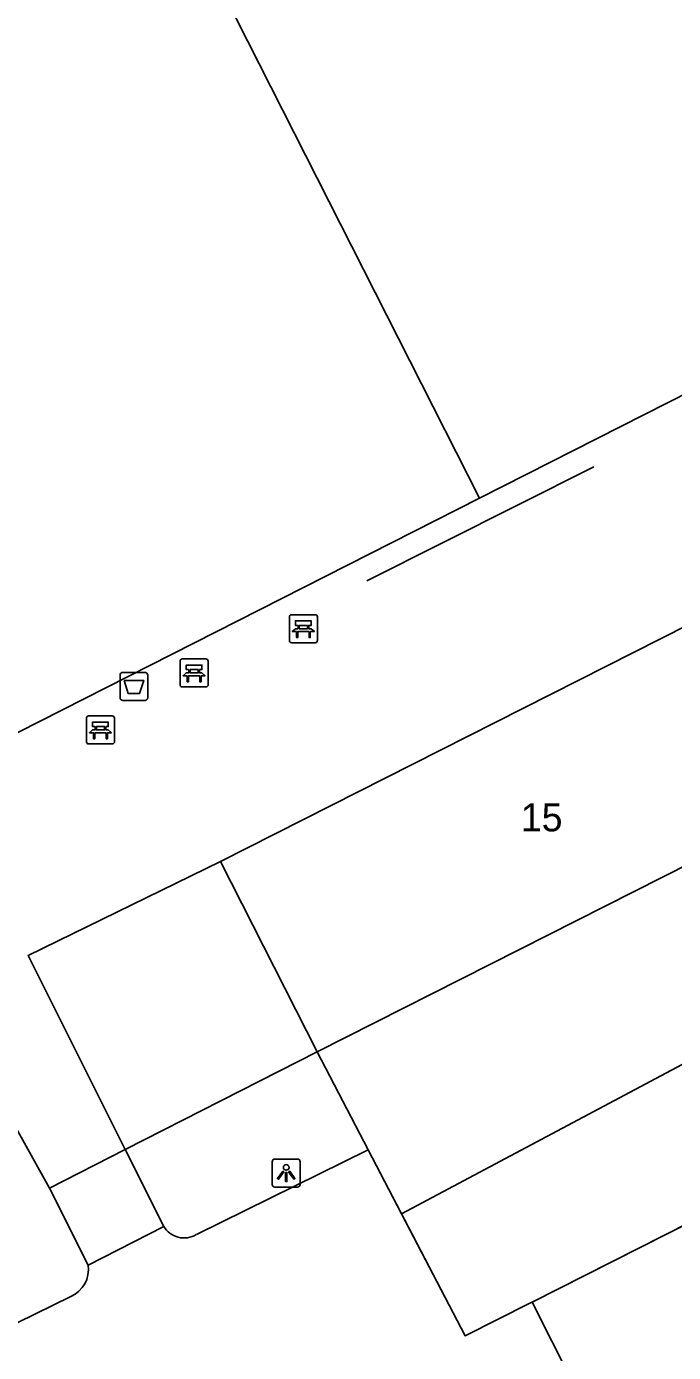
# Model space of a CAD drawing. Extents: x 158838 to 160074, y 386376 to 387776.
# Drawn here: x 159519.01 to 159542.08, y 387192.5 to 387239.81 of the extents above; entities that cross this region are included whole.
import ezdxf

# ---------------------------------------------------------------- set-up
doc = ezdxf.new("R2010")
doc.units = 0
for name, color, linetype in [('IMGEO_Afvalbak', 7, 'Continuous'), ('IMGEO_Bank', 7, 'Continuous'), ('IMGEO_Groenvoorziening', 7, 'Continuous'), ('IMGEO_Hek', 7, 'Continuous'), ('IMGEO_Lichtpunt', 7, 'Continuous'), ('IMGEO_Pand', 7, 'Continuous'), ('IMGEO_Pand_nummerreeks', 7, 'Continuous'), ('IMGEO_Parkeervlak_gesloten', 7, 'Continuous'), ('IMGEO_Parkeervlak_open', 7, 'Continuous'), ('IMGEO_Rijbaan_lokaal_gesloten', 7, 'Continuous'), ('IMGEO_Terreindeel_gesloten', 7, 'Continuous'), ('IMGEO_Voetpad_open', 7, 'Continuous')]:
    doc.layers.add(name, color=color, linetype=linetype)

msp = doc.modelspace()

# ---------------------------------------------------------------- linework, layer by layer
at = {"layer": 'IMGEO_Afvalbak'}
for p, q in [((159522.342, 387215.868), (159522.342, 387216.668)), ((159522.342, 387216.668), (159522.342, 387215.868)), ((159522.442, 387216.768), (159523.232, 387216.768)), ((159523.232, 387216.768), (159522.442, 387216.768)), ((159523.332, 387216.668), (159523.332, 387215.868)), ((159523.332, 387215.868), (159523.332, 387216.668)), ((159523.232, 387215.768), (159522.442, 387215.768)), ((159522.442, 387215.768), (159523.232, 387215.768))]:
    msp.add_line(p, q, dxfattribs=at)
msp.add_lwpolyline([(159522.485, 387216.482), (159523.189, 387216.482), (159523.04, 387216.012), (159522.634, 387216.012), (159522.485, 387216.482)], dxfattribs=at)
for centre, start, end in [((159522.442, 387216.668), 90, 180), ((159522.442, 387216.668), 90, 180), ((159523.232, 387216.668), 0, 90), ((159523.232, 387216.668), 360, 90), ((159522.442, 387215.868), 180, 270), ((159522.442, 387215.868), 180, 270), ((159523.232, 387215.868), 270, 0), ((159523.232, 387215.868), 270, 0)]:
    msp.add_arc(centre, 0.1, start, end, dxfattribs=at)
at = {"layer": 'IMGEO_Bank'}
for p, q in [((159528.382, 387217.899), (159528.382, 387218.74)), ((159528.382, 387218.74), (159528.382, 387217.899)), ((159528.457, 387218.824), (159529.298, 387218.824)), ((159529.298, 387218.824), (159528.457, 387218.824)), ((159529.382, 387218.749), (159529.382, 387217.908)), ((159529.382, 387217.908), (159529.382, 387218.749)), ((159529.079, 387218.222), (159528.686, 387218.222)), ((159528.691, 387218.33), (159528.691, 387218.436)), ((159528.735, 387218.436), (159528.735, 387218.33)), ((159529.023, 387218.442), (159528.741, 387218.442)), ((159528.741, 387218.324), (159529.023, 387218.324)), ((159529.029, 387218.33), (159529.029, 387218.436)), ((159529.073, 387218.436), (159529.073, 387218.33)), ((159529.307, 387217.824), (159528.466, 387217.824)), ((159528.466, 387217.824), (159529.307, 387217.824)), ((159524.484, 387216.321), (159524.484, 387217.162)), ((159524.484, 387217.162), (159524.484, 387216.321)), ((159524.559, 387217.246), (159525.4, 387217.246)), ((159525.4, 387217.246), (159524.559, 387217.246)), ((159525.484, 387217.171), (159525.484, 387216.33)), ((159525.484, 387216.33), (159525.484, 387217.171)), ((159525.181, 387216.644), (159524.788, 387216.644)), ((159524.793, 387216.752), (159524.793, 387216.858)), ((159524.837, 387216.858), (159524.837, 387216.752)), ((159525.125, 387216.864), (159524.843, 387216.864)), ((159524.843, 387216.746), (159525.125, 387216.746)), ((159525.131, 387216.752), (159525.131, 387216.858)), ((159525.175, 387216.858), (159525.175, 387216.752)), ((159525.409, 387216.246), (159524.568, 387216.246)), ((159524.568, 387216.246), (159525.409, 387216.246)), ((159521.219, 387215.214), (159522.06, 387215.214)), ((159522.06, 387215.214), (159521.219, 387215.214)), ((159521.144, 387214.289), (159521.144, 387215.13)), ((159521.144, 387215.13), (159521.144, 387214.289)), ((159521.453, 387214.72), (159521.453, 387214.826)), ((159521.497, 387214.826), (159521.497, 387214.72)), ((159521.785, 387214.832), (159521.503, 387214.832)), ((159521.791, 387214.72), (159521.791, 387214.826)), ((159521.835, 387214.826), (159521.835, 387214.72)), ((159522.144, 387215.139), (159522.144, 387214.298)), ((159522.144, 387214.298), (159522.144, 387215.139)), ((159521.841, 387214.612), (159521.448, 387214.612)), ((159521.503, 387214.714), (159521.785, 387214.714)), ((159522.069, 387214.214), (159521.228, 387214.214)), ((159521.228, 387214.214), (159522.069, 387214.214))]:
    msp.add_line(p, q, dxfattribs=at)
for points in [[(159528.685, 387218.442), (159528.599, 387218.442), (159528.599, 387218.603), (159529.162, 387218.603), (159529.162, 387218.442), (159529.079, 387218.442)], [(159528.629, 387218.222), (159528.487, 387218.222), (159528.599, 387218.324), (159528.685, 387218.324)], [(159528.679, 387218.215), (159528.679, 387218.008), (159528.636, 387218.008), (159528.636, 387218.215)], [(159529.079, 387218.324), (159529.162, 387218.324), (159529.274, 387218.222), (159529.135, 387218.222)], [(159529.129, 387218.215), (159529.129, 387218.008), (159529.085, 387218.008), (159529.085, 387218.215)], [(159524.731, 387216.644), (159524.589, 387216.644), (159524.701, 387216.746), (159524.787, 387216.746)], [(159524.787, 387216.864), (159524.701, 387216.864), (159524.701, 387217.025), (159525.264, 387217.025), (159525.264, 387216.864), (159525.181, 387216.864)], [(159524.781, 387216.637), (159524.781, 387216.43), (159524.738, 387216.43), (159524.738, 387216.637)], [(159525.181, 387216.746), (159525.264, 387216.746), (159525.376, 387216.644), (159525.237, 387216.644)], [(159525.231, 387216.637), (159525.231, 387216.43), (159525.187, 387216.43), (159525.187, 387216.637)], [(159521.447, 387214.832), (159521.361, 387214.832), (159521.361, 387214.993), (159521.924, 387214.993), (159521.924, 387214.832), (159521.841, 387214.832)], [(159521.391, 387214.612), (159521.249, 387214.612), (159521.361, 387214.714), (159521.447, 387214.714)], [(159521.441, 387214.605), (159521.441, 387214.398), (159521.398, 387214.398), (159521.398, 387214.605)], [(159521.841, 387214.714), (159521.924, 387214.714), (159522.036, 387214.612), (159521.897, 387214.612)], [(159521.891, 387214.605), (159521.891, 387214.398), (159521.847, 387214.398), (159521.847, 387214.605)]]:
    msp.add_lwpolyline(points, dxfattribs=at)
for centre, radius, start, end in [((159528.46, 387218.746), 0.0779, 92.4484, 184.2845), ((159528.46, 387218.746), 0.0779, 92.4484, 184.2845), ((159529.304, 387218.746), 0.0779, 2.4484, 94.2845), ((159529.304, 387218.746), 0.0779, 2.4484, 94.2845), ((159528.629, 387218.215), 0.00671, 2.8957, 87.1043), ((159528.686, 387218.215), 0.00671, 92.8957, 177.1043), ((159528.684, 387218.435), 0.00671, 2.8957, 87.1043), ((159528.684, 387218.331), 0.00671, 272.8957, 357.1043), ((159528.741, 387218.435), 0.00671, 92.8957, 177.1043), ((159528.741, 387218.331), 0.00671, 182.8957, 267.1043), ((159529.023, 387218.435), 0.00671, 2.8957, 87.1043), ((159529.023, 387218.331), 0.00671, 272.8957, 357.1043), ((159529.08, 387218.435), 0.00671, 92.8957, 177.1043), ((159529.08, 387218.331), 0.00671, 182.8957, 267.1043), ((159529.078, 387218.215), 0.00671, 2.8957, 87.1043), ((159529.135, 387218.215), 0.00671, 92.8957, 177.1043), ((159528.46, 387217.902), 0.0779, 182.4484, 274.2845), ((159528.46, 387217.902), 0.0779, 182.4484, 274.2845), ((159529.304, 387217.902), 0.0779, 272.4484, 4.2845), ((159529.304, 387217.902), 0.0779, 272.4484, 4.2845), ((159524.562, 387217.168), 0.0779, 92.4484, 184.2845), ((159524.562, 387217.168), 0.0779, 92.4484, 184.2845), ((159525.406, 387217.168), 0.0779, 2.4484, 94.2845), ((159525.406, 387217.168), 0.0779, 2.4484, 94.2845), ((159524.731, 387216.637), 0.00671, 2.8957, 87.1043), ((159524.788, 387216.637), 0.00671, 92.8957, 177.1043), ((159524.786, 387216.857), 0.00671, 2.8957, 87.1043), ((159524.786, 387216.753), 0.00671, 272.8957, 357.1043), ((159524.843, 387216.857), 0.00671, 92.8957, 177.1043), ((159524.843, 387216.753), 0.00671, 182.8957, 267.1043), ((159525.125, 387216.857), 0.00671, 2.8957, 87.1043), ((159525.125, 387216.753), 0.00671, 272.8957, 357.1043), ((159525.182, 387216.857), 0.00671, 92.8957, 177.1043), ((159525.182, 387216.753), 0.00671, 182.8957, 267.1043), ((159525.18, 387216.637), 0.00671, 2.8957, 87.1043), ((159525.237, 387216.637), 0.00671, 92.8957, 177.1043), ((159524.562, 387216.324), 0.0779, 182.4484, 274.2845), ((159524.562, 387216.324), 0.0779, 182.4484, 274.2845), ((159525.406, 387216.324), 0.0779, 272.4484, 4.2845), ((159525.406, 387216.324), 0.0779, 272.4484, 4.2845), ((159521.222, 387215.136), 0.0779, 92.4484, 184.2845), ((159521.222, 387215.136), 0.0779, 92.4484, 184.2845), ((159522.066, 387215.136), 0.0779, 2.4484, 94.2845), ((159522.066, 387215.136), 0.0779, 2.4484, 94.2845), ((159521.446, 387214.825), 0.00671, 2.8957, 87.1043), ((159521.503, 387214.825), 0.00671, 92.8957, 177.1043), ((159521.785, 387214.825), 0.00671, 2.8957, 87.1043), ((159521.842, 387214.825), 0.00671, 92.8957, 177.1043), ((159521.222, 387214.292), 0.0779, 182.4484, 274.2845), ((159521.222, 387214.292), 0.0779, 182.4484, 274.2845), ((159521.391, 387214.605), 0.00671, 2.8957, 87.1043), ((159521.448, 387214.605), 0.00671, 92.8957, 177.1043), ((159521.446, 387214.721), 0.00671, 272.8957, 357.1043), ((159521.503, 387214.721), 0.00671, 182.8957, 267.1043), ((159521.785, 387214.721), 0.00671, 272.8957, 357.1043), ((159521.842, 387214.721), 0.00671, 182.8957, 267.1043), ((159521.84, 387214.605), 0.00671, 2.8957, 87.1043), ((159521.897, 387214.605), 0.00671, 92.8957, 177.1043), ((159522.066, 387214.292), 0.0779, 272.4484, 4.2845), ((159522.066, 387214.292), 0.0779, 272.4484, 4.2845)]:
    msp.add_arc(centre, radius, start, end, dxfattribs=at)
at = {"layer": 'IMGEO_Groenvoorziening'}
for points in [[(159529.375, 387203.225), (159522.53, 387199.741)], [(159531.194, 387199.734), (159529.375, 387203.225)]]:
    msp.add_lwpolyline(points, dxfattribs=at)
at = {"layer": 'IMGEO_Hek'}
for points in [[(159539.24, 387224.105), (159531.146, 387220.028)], [(159529.375, 387203.225), (159522.53, 387199.741)], [(159531.194, 387199.734), (159529.375, 387203.225)], [(159519.822, 387198.363), (159517.915, 387201.795)], [(159522.53, 387199.741), (159519.822, 387198.363)], [(159542.838, 387197.235), (159537.037, 387194.305), (159536.958, 387194.265), (159534.65, 387193.099), (159531.194, 387199.734)]]:
    msp.add_lwpolyline(points, dxfattribs=at)
at = {"layer": 'IMGEO_Lichtpunt'}
for p, q in [((159527.77, 387199.309), (159527.77, 387198.502)), ((159527.77, 387199.309), (159527.77, 387198.502)), ((159528.672, 387199.404), (159527.864, 387199.404)), ((159528.672, 387199.404), (159527.864, 387199.404)), ((159528.766, 387198.502), (159528.766, 387199.309)), ((159528.766, 387198.502), (159528.766, 387199.309)), ((159527.864, 387198.408), (159528.672, 387198.408)), ((159527.864, 387198.408), (159528.672, 387198.408))]:
    msp.add_line(p, q, dxfattribs=at)
for points in [[(159528.144, 387198.973), (159528.183, 387198.945), (159527.995, 387198.683), (159527.957, 387198.71), (159528.144, 387198.973)], [(159528.246, 387198.925), (159528.293, 387198.925), (159528.293, 387198.603), (159528.246, 387198.603), (159528.246, 387198.925)], [(159528.356, 387198.945), (159528.394, 387198.972), (159528.581, 387198.71), (159528.542, 387198.682), (159528.356, 387198.945)]]:
    msp.add_lwpolyline(points, dxfattribs=at)
msp.add_circle((159528.269, 387199.107), 0.0994, dxfattribs=at)
for centre, start, end in [((159527.864, 387199.309), 90, 180), ((159527.864, 387199.309), 90, 180), ((159528.672, 387199.309), 0, 90), ((159528.672, 387199.309), 0, 90), ((159527.864, 387198.502), 180, 270), ((159527.864, 387198.502), 180, 270), ((159528.672, 387198.502), 270, 0), ((159528.672, 387198.502), 270, 360)]:
    msp.add_arc(centre, 0.0946, start, end, dxfattribs=at)
at = {"layer": 'IMGEO_Pand'}
for points in [[(159525.925, 387210.026), (159545.564, 387219.966), (159549.014, 387213.164), (159548.907, 387213.11)], [(159529.375, 387203.225), (159548.907, 387213.11)], [(159525.925, 387210.026), (159529.375, 387203.225)]]:
    msp.add_lwpolyline(points, dxfattribs=at)
at = {"layer": 'IMGEO_Parkeervlak_gesloten'}
msp.add_lwpolyline([(159537.037, 387194.305), (159542.648, 387197.139)], dxfattribs=at)
at = {"layer": 'IMGEO_Parkeervlak_open'}
msp.add_lwpolyline([(159551.645, 387207.698), (159532.381, 387197.455)], dxfattribs=at)
at = {"layer": 'IMGEO_Rijbaan_lokaal_gesloten'}
for points in [[(159531.194, 387199.734), (159525.063, 387196.711)], [(159532.381, 387197.455), (159531.194, 387199.734)], [(159532.381, 387197.455), (159534.65, 387193.099), (159536.958, 387194.265), (159537.037, 387194.305)], [(159523.9, 387197.003), (159521.203, 387195.625)], [(159520.584, 387194.502), (159507.927, 387188.296), (159508.481, 387187.053), (159505.825, 387185.799)], [(159537.037, 387194.305), (159539.162, 387190.099), (159540.952, 387191.004), (159542.409, 387187.939), (159546.408, 387179.792), (159551.938, 387168.52), (159556.115, 387170.566)]]:
    msp.add_lwpolyline(points, dxfattribs=at)
for centre, radius, start, end in [((159524.627, 387197.438), 0.848, 210.8835, 300.9281), ((159520.156, 387195.47), 1.058, 293.8348, 8.4379)]:
    msp.add_arc(centre, radius, start, end, dxfattribs=at)
at = {"layer": 'IMGEO_Terreindeel_gesloten'}
msp.add_lwpolyline([(159535.164, 387222.982), (159514.892, 387262.944)], dxfattribs=at)
at = {"layer": 'IMGEO_Voetpad_open'}
for points in [[(159535.164, 387222.982), (159564.518, 387237.874), (159564.273, 387238.354), (159558.324, 387250), (159554.791, 387256.917)], [(159503.814, 387207.077), (159535.164, 387222.982)], [(159522.53, 387199.741), (159519.063, 387206.672), (159525.925, 387210.026)], [(159517.915, 387201.795), (159519.822, 387198.363)], [(159519.822, 387198.363), (159522.53, 387199.741)], [(159522.53, 387199.741), (159523.9, 387197.003)], [(159521.203, 387195.625), (159519.822, 387198.363)]]:
    msp.add_lwpolyline(points, dxfattribs=at)

# ---------------------------------------------------------------- texts
at = {"layer": 'IMGEO_Pand_nummerreeks'}
msp.add_text('15', height=1, dxfattribs=at).set_placement((159536.637, 387211.096))

doc.saveas('drawing.dxf')
